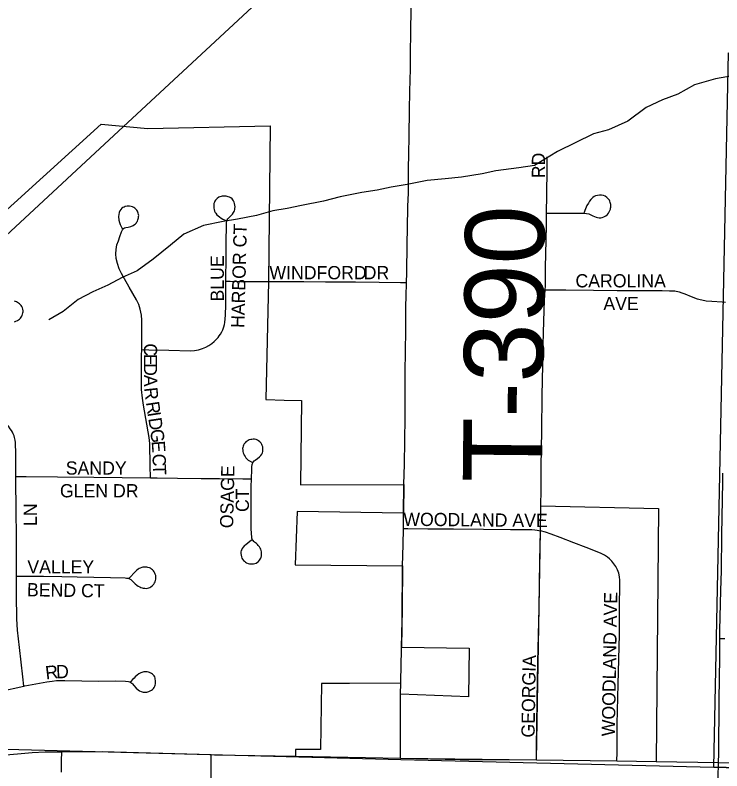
# Model space of a CAD drawing. Extents: x 1443599 to 1910620, y 1028088 to 1361369.
# Drawn here: x 1665572 to 1668244, y 1300594 to 1303454 of the extents above; entities that cross this region are included whole.
import ezdxf

# ---------------------------------------------------------------- set-up
doc = ezdxf.new("R2010")
doc.units = 0
for name, color, linetype in [('GM_X_City_Street', 7, 'Continuous'), ('GM_X_City_Street_Text', 7, 'Continuous'), ('GM_X_Corporation', 7, 'Continuous'), ('GM_X_Minor_River', 7, 'Continuous'), ('GM_X_Rail_Line', 7, 'Continuous'), ('GM_X_Section', 7, 'Continuous'), ('GM_X_State_Route', 7, 'Continuous'), ('GM_X_Township_Road', 7, 'Continuous'), ('GM_X_Township_Road_Text', 7, 'Continuous'), ('GM_X_Township_Subdivision', 7, 'Continuous'), ('GM_X_Township_Subdivision_Text', 7, 'Continuous')]:
    doc.layers.add(name, color=color, linetype=linetype)

msp = doc.modelspace()

# ---------------------------------------------------------------- linework, layer by layer
at = {"layer": 'GM_X_City_Street'}
for points in [[(1666368.8, 1302446.6), (1666368.8, 1302455.4), (1666369.5, 1302531), (1666369.3, 1302599.8), (1666370.5, 1302654.4), (1666371.1, 1302666.6), (1666372, 1302675.5), (1666373.6, 1302679.4), (1666376.2, 1302682.9), (1666381, 1302688.4), (1666387.3, 1302694.4), (1666393.6, 1302701), (1666397.9, 1302706.6), (1666399.6, 1302710.3), (1666400.9, 1302713.7), (1666402, 1302718.3), (1666402.9, 1302722.5), (1666403.3, 1302728.1), (1666402.9, 1302734.8), (1666401.6, 1302741.4), (1666399.8, 1302746.3), (1666397.5, 1302750.9), (1666395.3, 1302754.4), (1666391.8, 1302758.3), (1666387.4, 1302762), (1666382.9, 1302764.4), (1666377.5, 1302766.5), (1666370.1, 1302768.5), (1666365.1, 1302769.1), (1666358.6, 1302768.9), (1666355.1, 1302768.5), (1666350.2, 1302767.6), (1666345.9, 1302766.3), (1666341.6, 1302764.3), (1666336, 1302760.4), (1666333, 1302757.6), (1666329.6, 1302753.6), (1666327.3, 1302749.8), (1666325.4, 1302746), (1666323.5, 1302740.6), (1666322.5, 1302732.1), (1666323.2, 1302723.3), (1666324.3, 1302717.9), (1666326.2, 1302712), (1666328.4, 1302707.4), (1666331, 1302703.8), (1666334.9, 1302698.5), (1666339.2, 1302694), (1666344.2, 1302689.8), (1666350.6, 1302685.3), (1666357.3, 1302681.6), (1666369.1, 1302676.5)], [(1666050.4, 1302188.2), (1666051, 1302214.6), (1666050.8, 1302277), (1666051, 1302299.7), (1666049.3, 1302318.7), (1666045, 1302340.7), (1666039.1, 1302358.9), (1666031.1, 1302376.2), (1666002.8, 1302424.2), (1665973.8, 1302475.8), (1665965.4, 1302494.2), (1665958.9, 1302513.3), (1665954.4, 1302533.1), (1665952.9, 1302550.1), (1665953.8, 1302567.2), (1665956.8, 1302583.9), (1665962.2, 1302600.2), (1665967.6, 1302616.3), (1665973.7, 1302633.1), (1665977.4, 1302640.9), (1665981.4, 1302645.9), (1665985.8, 1302648.7), (1665989.9, 1302649.8), (1665999.5, 1302651.5), (1666009.9, 1302654.4), (1666017.6, 1302657.8), (1666023, 1302660.9), (1666027, 1302664.4), (1666030.3, 1302667.6), (1666032.5, 1302671.1), (1666034.3, 1302674.2), (1666035.9, 1302678.5), (1666037.3, 1302682.3), (1666038.3, 1302686.9), (1666038.8, 1302691.1), (1666039, 1302695.6), (1666038.3, 1302699.8), (1666037.4, 1302704.3), (1666036, 1302708.2), (1666034, 1302712.1), (1666031.8, 1302715.8), (1666028.8, 1302719.7), (1666024.4, 1302723.4), (1666020, 1302726.1), (1666015.1, 1302728.2), (1666010.5, 1302729.5), (1666003.6, 1302730.2), (1665999.7, 1302730.6), (1665995, 1302730.2), (1665987.6, 1302728.9), (1665983.8, 1302727.5), (1665979.4, 1302725.2), (1665975.8, 1302722.8), (1665971.2, 1302718.7), (1665967.7, 1302713.6), (1665965.1, 1302707.2), (1665963.6, 1302699.7), (1665963.1, 1302691.3), (1665964.3, 1302677.7), (1665966.5, 1302669.1), (1665969.3, 1302660.8), (1665977.3, 1302644.3)], [(1666050.4, 1302188.2), (1666076.7, 1302187.6), (1666152.8, 1302186), (1666234.8, 1302184), (1666250.4, 1302184.7), (1666265.6, 1302187.6), (1666280.1, 1302191.9), (1666293.3, 1302197.7), (1666304.5, 1302203.5), (1666315.4, 1302211.2), (1666324.1, 1302218.5), (1666333.1, 1302227), (1666339.1, 1302233.9), (1666343.6, 1302239.8), (1666348.1, 1302246.7), (1666353.3, 1302255.8), (1666356.8, 1302263.1), (1666361.3, 1302274.8), (1666363.5, 1302283.4), (1666364.8, 1302290), (1666366.3, 1302304), (1666367, 1302318), (1666368, 1302358), (1666368.8, 1302446.6)], [(1666368.8, 1302446.6), (1666385.1, 1302446.5), (1666423.4, 1302446.3), (1666465.7, 1302446), (1666501.4, 1302445.9), (1666530.2, 1302445.7)], [(1665568.9, 1302293.6), (1665574.6, 1302295.3), (1665581.1, 1302298.1), (1665584.4, 1302300.3), (1665588.7, 1302303.8), (1665592.2, 1302306.7), (1665594.8, 1302310.3), (1665597.4, 1302314), (1665598.9, 1302317.7), (1665600.2, 1302322), (1665601, 1302326.8), (1665601.6, 1302330.7), (1665601.7, 1302335.3), (1665601, 1302340.5), (1665599.5, 1302345.7), (1665597.1, 1302350.7), (1665594.1, 1302354.8), (1665591.7, 1302357.9), (1665588.3, 1302360.7), (1665584.5, 1302363.7), (1665581.2, 1302365.9), (1665576.9, 1302368.5), (1665572.8, 1302370.2), (1665568.9, 1302371.3)], [(1666083.4, 1301702.6), (1666082.6, 1301747.8), (1666081, 1301832.7), (1666078.5, 1301855.3), (1666057.3, 1301978), (1666053.1, 1302004.1), (1666050.1, 1302037), (1666049.2, 1302063.4), (1666049.1, 1302112.8), (1666049.9, 1302165.4), (1666050.4, 1302188.2)], [(1665574.6, 1301708.1), (1665574.4, 1301722), (1665574.2, 1301803.8), (1665573.5, 1301825), (1665573, 1301836.5), (1665571.7, 1301845.6), (1665570, 1301855), (1665567.8, 1301862.1), (1665564.5, 1301869.7), (1665561.6, 1301875.5), (1665557.6, 1301882.1), (1665553.2, 1301888.9), (1665546.9, 1301898), (1665539.3, 1301906.5), (1665497.3, 1301952.7), (1665468.5, 1301984), (1665422.9, 1302031.4), (1665362.9, 1302096.9), (1665337.5, 1302124.8)], [(1666465.5, 1301698.5), (1666466.5, 1301734.5), (1666466.8, 1301744.1), (1666468.3, 1301753.9), (1666469.5, 1301757.6), (1666472, 1301762.2), (1666475.8, 1301766.8), (1666479.8, 1301770.1), (1666488.5, 1301776.4), (1666495.8, 1301782.4), (1666501.2, 1301787.5), (1666504.3, 1301792.4), (1666506.6, 1301797.4), (1666507.8, 1301802.9), (1666508.4, 1301808.7), (1666508.4, 1301812.7), (1666507.8, 1301819.7), (1666506.4, 1301824.7), (1666504.8, 1301829.3), (1666501.6, 1301834.1), (1666497.5, 1301839.1), (1666492.3, 1301843.1), (1666488.2, 1301845.6), (1666483.5, 1301848), (1666477.4, 1301848.8), (1666471.8, 1301848.6), (1666466.9, 1301848.4), (1666462.4, 1301847.5), (1666457.3, 1301846.1), (1666453.3, 1301844.3), (1666448.5, 1301841.6), (1666444.6, 1301838.8), (1666441.1, 1301835.2), (1666438.1, 1301831.7), (1666435.6, 1301827.1), (1666433.5, 1301823), (1666432.6, 1301817.8), (1666432, 1301813.4), (1666432.2, 1301808.1), (1666433, 1301802.2), (1666434.4, 1301797.5), (1666436, 1301792.6), (1666437.9, 1301788.7), (1666441, 1301783.7), (1666444.2, 1301779.1), (1666449.5, 1301773.4), (1666453.1, 1301770.2), (1666460.5, 1301765.7), (1666469.6, 1301760.9)], [(1665574.6, 1301708.1), (1665613.6, 1301707.7), (1665731.8, 1301706.6), (1665869.5, 1301704.9), (1666083.4, 1301702.6)], [(1665576.8, 1301330.9), (1665577, 1301353.9), (1665576.4, 1301491.9), (1665576.1, 1301567.5), (1665574.6, 1301708.1)], [(1666083.4, 1301702.6), (1666108.3, 1301702.4), (1666185.8, 1301701.5), (1666274.6, 1301700.6), (1666344.2, 1301699.8), (1666433, 1301698.9), (1666465.5, 1301698.5)], [(1666467.7, 1301467.9), (1666459.1, 1301461.8), (1666451.3, 1301455.8), (1666443.5, 1301449.8), (1666439.3, 1301446.3), (1666433.6, 1301440.3), (1666430.8, 1301436.1), (1666428.4, 1301432), (1666426.9, 1301428), (1666425.6, 1301422.6), (1666425.2, 1301416.2), (1666425.9, 1301410.1), (1666427.3, 1301404.3), (1666429.1, 1301399.3), (1666431.5, 1301395.1), (1666434.9, 1301390.5), (1666438.6, 1301387), (1666442.3, 1301384.2), (1666447.2, 1301381.1), (1666452.4, 1301379), (1666457.4, 1301377.9), (1666462.3, 1301377.4), (1666468.1, 1301377.2), (1666472.7, 1301377.7), (1666478.5, 1301378.8), (1666482.9, 1301380.6), (1666488.1, 1301383.6), (1666492.1, 1301386.9), (1666495.7, 1301390.9), (1666498.6, 1301394.7), (1666500.4, 1301398.3), (1666501.7, 1301401.5), (1666502.9, 1301407.2), (1666503.8, 1301412.9), (1666503.9, 1301417.7), (1666503.4, 1301422.4), (1666502.2, 1301428.2), (1666500.6, 1301432.4), (1666498.3, 1301437.3), (1666495.3, 1301441.7), (1666491.3, 1301446.4), (1666487.6, 1301450.5), (1666483.8, 1301454.1), (1666477.3, 1301458.9), (1666474, 1301461.7), (1666471.2, 1301465.2), (1666469.5, 1301468.1), (1666468.1, 1301471.1), (1666467.2, 1301474), (1666466.3, 1301477.9), (1666465.4, 1301492), (1666464.1, 1301511.6), (1666464.1, 1301623.1), (1666464.7, 1301669.1), (1666465.5, 1301698.5)], [(1667847.3, 1300631.7), (1667847.5, 1300663.5), (1667848.3, 1300771.3), (1667852.4, 1300922.4), (1667857.1, 1301110), (1667857, 1301168.9), (1667857, 1301223.4), (1667857.9, 1301290.9), (1667857.6, 1301316.1), (1667856.3, 1301328.7), (1667853.8, 1301342.2), (1667849.7, 1301354.5), (1667843.4, 1301367.5), (1667835.8, 1301377.9), (1667827.6, 1301387.9), (1667818.8, 1301396.2), (1667811.6, 1301402.4), (1667800.3, 1301410), (1667785.1, 1301417.9), (1667730.9, 1301439), (1667684.8, 1301456.8), (1667632.6, 1301476.9), (1667599.1, 1301489.6), (1667577, 1301497.1), (1667558.4, 1301502.9)], [(1665576.8, 1301330.9), (1665614, 1301331.1), (1665679.6, 1301331.4), (1665748.5, 1301330.1), (1665805.9, 1301328.5), (1665931.8, 1301325.6), (1665987.9, 1301324), (1665993.1, 1301323.6), (1665999.2, 1301322.7), (1666004.4, 1301321.2), (1666008.7, 1301318.4), (1666012.4, 1301315.1), (1666018.3, 1301309.3), (1666026.1, 1301301.7), (1666032, 1301296.9), (1666037.4, 1301293), (1666043.2, 1301289.9), (1666047.4, 1301288), (1666052.3, 1301286.4), (1666056.5, 1301285.4), (1666062, 1301284.8), (1666067.4, 1301284.7), (1666071.8, 1301285.5), (1666076.7, 1301286.7), (1666081.1, 1301288.2), (1666085.4, 1301290.6), (1666089.5, 1301293.7), (1666093, 1301296.9), (1666096, 1301301), (1666098.9, 1301305.2), (1666100.8, 1301309.6), (1666102.6, 1301314.3), (1666103.4, 1301319.1), (1666104.1, 1301324.3), (1666103.9, 1301329.1), (1666103.2, 1301333.6), (1666101.7, 1301338.5), (1666100.1, 1301342.7), (1666097.4, 1301347.3), (1666095.2, 1301350.8), (1666091.7, 1301354.5), (1666087.8, 1301357.9), (1666083.1, 1301360.5), (1666079.5, 1301362.5), (1666074, 1301364.1), (1666069.5, 1301365.1), (1666064.3, 1301365.5), (1666060.2, 1301365.5), (1666054.5, 1301364.6), (1666050.6, 1301363.6), (1666045.1, 1301361.6), (1666041.3, 1301359.9), (1666036.5, 1301356.9), (1666032.4, 1301353.6), (1666027, 1301348.8), (1666002.7, 1301322.7)], [(1665604.3, 1300914.9), (1665600.4, 1300949.7), (1665588, 1301061.4), (1665581.1, 1301126.9), (1665578.4, 1301169.7), (1665576.4, 1301258.6), (1665576.8, 1301330.9)], [(1667030.2, 1300925.6), (1667030.6, 1300943.9), (1667031.4, 1300983), (1667033.1, 1301062.4)], [(1665604.3, 1300914.9), (1665607.9, 1300915.6), (1665691.8, 1300931.2), (1665711.5, 1300934.1), (1665727.9, 1300935.7), (1665742.7, 1300936.2), (1665759.6, 1300936.6), (1665888.8, 1300934), (1665949.9, 1300934.5), (1665989.5, 1300933.3), (1666001, 1300931.8), (1666005.9, 1300930.6), (1666009.6, 1300928.4), (1666013.3, 1300925.8), (1666015.6, 1300923.3), (1666021, 1300917), (1666029.4, 1300907), (1666037, 1300900.4), (1666042.2, 1300897), (1666047.8, 1300894.2), (1666052.2, 1300892.9), (1666056.1, 1300892.1), (1666060.6, 1300891.6), (1666064.6, 1300891.6), (1666069.5, 1300892.2), (1666073.1, 1300893.1), (1666077.8, 1300894.6), (1666082.6, 1300896.6), (1666086.9, 1300899.2), (1666091.3, 1300902.5), (1666095, 1300906.4), (1666097.6, 1300910), (1666100.1, 1300914.4), (1666101.7, 1300919), (1666102.5, 1300923.3), (1666103, 1300927.6), (1666102.9, 1300931), (1666102.8, 1300935.5), (1666101.9, 1300940.9), (1666100.8, 1300945.2), (1666099.4, 1300949.5), (1666096.9, 1300953.5), (1666094, 1300957.2), (1666091, 1300960), (1666087.3, 1300962.6), (1666084.9, 1300964.3), (1666080.2, 1300966.3), (1666076.3, 1300967.6), (1666071.5, 1300968.5), (1666067.1, 1300968.9), (1666061.9, 1300968.9), (1666058.4, 1300968.7), (1666054.1, 1300967.8), (1666050.6, 1300966.7), (1666046.5, 1300965), (1666040, 1300961.3), (1666033.5, 1300956.5), (1666025.9, 1300949.5), (1666021.7, 1300945.2), (1666017.2, 1300940.6), (1666008.3, 1300930.4)], [(1665431.8, 1300878.6), (1665511.6, 1300895), (1665604.3, 1300914.9)], [(1665746.8, 1300589.2), (1665747.4, 1300632), (1665747.8, 1300666.4)], [(1666435.4, 1300194.4), (1666426.5, 1300212.1), (1666397.9, 1300271.1), (1666371.8, 1300324.1), (1666332.5, 1300407.4), (1666321.6, 1300435.4), (1666317.2, 1300451.6), (1666313.7, 1300475), (1666311.6, 1300508.1), (1666311.8, 1300538), (1666312.9, 1300573.9), (1666313.1, 1300609.9), (1666313.2, 1300655.5)], [(1667780.6, 1299791.2), (1667814.4, 1299808.7), (1667896.8, 1299850.8), (1667942.2, 1299874), (1667986.9, 1299896.3), (1668051.2, 1299924.9), (1668083.9, 1299939.9), (1668128.8, 1299960.3), (1668166, 1299978.1), (1668182.5, 1299986.3), (1668195, 1299994.6), (1668205, 1300002.4), (1668211, 1300008.9), (1668214.5, 1300014.1), (1668218, 1300020.6), (1668220.1, 1300026.2), (1668222.7, 1300039.2), (1668224.5, 1300051.3), (1668226.6, 1300072.1), (1668226.2, 1300104.6), (1668227.8, 1300226.4), (1668228, 1300421.1), (1668227.8, 1300451.5), (1668231.5, 1300625.5)]]:
    msp.add_lwpolyline(points, dxfattribs=at)
at = {"layer": 'GM_X_Corporation'}
msp.add_lwpolyline([(1663455.3, 1300824.1), (1665896.9, 1303040.5), (1666073.1, 1303025.1), (1666535.7, 1303035.3), (1666530.2, 1302445.7), (1666519.8, 1301998.8), (1666589.4, 1301996.3), (1666654.6, 1301995.4), (1666650.3, 1301676.9), (1667041.6, 1301677.9), (1667039.9, 1301569.7), (1666638.1, 1301576.1), (1666630.4, 1301373.9), (1667036.9, 1301370.4), (1667035.4, 1301211.3), (1667033.1, 1301062.4), (1667288.4, 1301058.8), (1667286.3, 1300874.2), (1667029.3, 1300883.9), (1667030.2, 1300925.6), (1666835.5, 1300925.3), (1666730.8, 1300925.2), (1666726.3, 1300674.6), (1666631.6, 1300674.6), (1666632.3, 1300649.6), (1667029.1, 1300641.8), (1667543.3, 1300636), (1667558.4, 1301502.9), (1667560, 1301596.8), (1668004.8, 1301586.8), (1667995.2, 1300629.7), (1668231.5, 1300625.5), (1668709.9, 1300618.2)], dxfattribs=at)
at = {"layer": 'GM_X_Minor_River'}
msp.add_lwpolyline([(1668306.2, 1303227.6), (1668220.2, 1303212.6), (1668140.1, 1303189.6), (1668077.8, 1303154.3), (1668019.7, 1303133), (1667957.5, 1303103.7), (1667889, 1303052.4), (1667814.8, 1303019.3), (1667758.7, 1303004), (1667622.2, 1302937.5), (1667535.8, 1302884.5), (1667475.8, 1302875.2), (1667389.9, 1302864.3), (1667337.9, 1302852.9), (1667260, 1302839.9), (1667198, 1302834.6), (1667130.1, 1302827.5), (1667054.1, 1302812.4), (1666994.2, 1302803.1), (1666940.2, 1302791.8), (1666882.2, 1302782.5), (1666800.2, 1302765.5), (1666738.2, 1302750.2), (1666654.2, 1302733.2), (1666600.2, 1302721.9), (1666546.2, 1302712.6), (1666484.2, 1302695.3), (1666412.2, 1302682.2), (1666358.2, 1302672.8), (1666284.2, 1302657.7), (1666210, 1302624.6), (1666159.6, 1302583.1), (1666093.1, 1302529.8), (1666032.7, 1302486.5), (1665976.5, 1302461.1), (1665922.3, 1302431.8), (1665866.1, 1302406.4), (1665809.8, 1302377.1), (1665753.4, 1302331.7), (1665699.2, 1302300.3)], dxfattribs=at)
at = {"layer": 'GM_X_Rail_Line'}
msp.add_lwpolyline([(1662816.3, 1300093.3), (1662986, 1300250.7), (1663553.9, 1300777.6), (1665962.6, 1303015.1), (1667076.6, 1304049.8), (1667890.9, 1304806.6), (1670146.3, 1306896.4), (1673619.7, 1310124.8), (1673743.8, 1310238.6)], dxfattribs=at)
at = {"layer": 'GM_X_Section'}
for points in [[(1669610.1, 1303271.6), (1670932.1, 1303268.1), (1670886.1, 1300535.1), (1668213.5, 1300608.4), (1668269.5, 1303311.3)], [(1667029.9, 1300636.6), (1668213.5, 1300608.4), (1670886.1, 1300535.1), (1670832.3, 1295599), (1665442.5, 1295692.2), (1665502.2, 1298064.8), (1665538.3, 1300676.2)]]:
    msp.add_lwpolyline(points, close=True, dxfattribs=at)
at = {"layer": 'GM_X_State_Route'}
for points in [[(1664210.5, 1300053.6), (1664802.5, 1300340.1), (1664859, 1300368.7), (1664966.6, 1300423.1), (1665220.7, 1300544.1), (1665269.1, 1300566.7), (1665316.4, 1300588.4), (1665364.7, 1300608.5), (1665394.1, 1300619.8), (1665424.9, 1300630.6), (1665446, 1300636.9), (1665455.8, 1300639.9), (1665483.3, 1300646.3), (1665505.2, 1300650.1), (1665536.1, 1300654.3), (1665580.8, 1300658.5), (1665635.9, 1300663.6), (1665685.3, 1300666.2), (1665747.8, 1300666.4), (1665900.3, 1300666.8), (1666313.2, 1300655.5), (1666325.3, 1300655.2), (1666632.3, 1300649.6)], [(1666632.3, 1300649.6), (1667029.1, 1300641.8), (1667254.3, 1300637.3), (1667543.3, 1300636)], [(1667543.3, 1300636), (1667847.3, 1300631.7), (1667995.2, 1300629.6)], [(1667995.2, 1300629.6), (1668231.5, 1300625.5), (1668281.7, 1300624.6), (1668709.9, 1300618.2), (1668777.7, 1300617.2), (1669571.7, 1300601.2)]]:
    msp.add_lwpolyline(points, dxfattribs=at)
at = {"layer": 'GM_X_Township_Road'}
for points in [[(1667067.8, 1303369.6), (1667069.2, 1303498.2), (1667069.6, 1303623), (1667070.4, 1303700.9), (1667072.9, 1303787.2), (1667074, 1303835.8), (1667075.8, 1303907.8), (1667075.4, 1303948.8)], [(1667051.9, 1302442), (1667052.9, 1302478.8), (1667054.2, 1302588.2), (1667055.5, 1302647.7), (1667057.2, 1302729.4), (1667058.5, 1302780.6), (1667059.7, 1302874.9), (1667060.6, 1302926.1), (1667061.8, 1302996.5), (1667063.5, 1303093.8), (1667064.8, 1303165), (1667066.1, 1303250.6), (1667066.9, 1303327), (1667067.8, 1303369.6)], [(1667041.6, 1301677.9), (1667044.6, 1301754.7), (1667045, 1301842.9), (1667046.2, 1301931.1), (1667046.2, 1302015.3), (1667046.6, 1302087.5), (1667047.8, 1302196), (1667049.6, 1302246.8), (1667049.5, 1302352.3), (1667050.4, 1302388.4), (1667051.9, 1302442)], [(1668236.2, 1301094.1), (1668236.4, 1301126), (1668240.5, 1301276), (1668242.8, 1301350.5), (1668243.9, 1301486.8), (1668247.2, 1301688.3), (1668247.7, 1301720.4)], [(1667039.9, 1301569.7), (1667040.4, 1301601.9), (1667041.1, 1301644.9), (1667041.6, 1301677.9)], [(1667040.1, 1301510.9), (1667040.3, 1301522.4), (1667039.9, 1301569.7)], [(1667036.9, 1301370.4), (1667038.6, 1301449.4), (1667040.1, 1301510.9)], [(1667033.1, 1301062.4), (1667034.8, 1301162.8), (1667035.7, 1301240.9), (1667036.1, 1301299.1), (1667036.9, 1301370.4)], [(1668231.5, 1300625.5), (1668231.9, 1300660.2), (1668234.2, 1300862.7), (1668235.7, 1301023.7), (1668236.2, 1301094.1)], [(1667029.3, 1300883.9), (1667030.2, 1300925.6)], [(1667029.1, 1300641.8), (1667028.9, 1300680.2), (1667028.5, 1300783.2), (1667029.3, 1300883.9)]]:
    msp.add_lwpolyline(points, dxfattribs=at)
at = {"layer": 'GM_X_Township_Subdivision'}
for points in [[(1667580.9, 1302704.1), (1667581.9, 1302773.8), (1667583.3, 1302870.5), (1667584, 1302917.8)], [(1667580.9, 1302704.1), (1667600, 1302704), (1667636.5, 1302703.9), (1667682.6, 1302703.8), (1667717.8, 1302703.7), (1667732.1, 1302703.5), (1667740.6, 1302701.7), (1667746.3, 1302699.1), (1667755.7, 1302694.1), (1667762.1, 1302691.1), (1667768.1, 1302688.7), (1667774.1, 1302687.6), (1667780.4, 1302686.9), (1667785.9, 1302686.9), (1667791.1, 1302687.8), (1667797.2, 1302689.8), (1667804.7, 1302693.9), (1667811.2, 1302699.7), (1667815, 1302703.9), (1667818.4, 1302709.5), (1667821, 1302714.8), (1667822.4, 1302719.5), (1667823, 1302723.6), (1667823.6, 1302727.6), (1667823.9, 1302732.4), (1667823.6, 1302736.7), (1667823, 1302741.1), (1667821.9, 1302745.2), (1667820.2, 1302749.4), (1667818.6, 1302753), (1667815.8, 1302757.1), (1667813.2, 1302760.4), (1667809.3, 1302763.8), (1667802.6, 1302768), (1667796.3, 1302770.6), (1667788.7, 1302772.3), (1667781, 1302772.7), (1667773.2, 1302771.6), (1667766.3, 1302769.7), (1667761.2, 1302766.8), (1667756.7, 1302763.8), (1667753.3, 1302760.6), (1667749.1, 1302756), (1667744.1, 1302749.6), (1667739.2, 1302742.3), (1667733.9, 1302733), (1667728.5, 1302721.2), (1667722.2, 1302704.9)], [(1667575.6, 1302414.4), (1667576.6, 1302428.8), (1667577.7, 1302498.1), (1667579.4, 1302601.7), (1667580.3, 1302658.1), (1667580.9, 1302704.1)], [(1666530.2, 1302445.7), (1666594.7, 1302445.5), (1666663.7, 1302445.3), (1666745, 1302445.1), (1666858.3, 1302444), (1666948.2, 1302443.1), (1667029, 1302442.3), (1667051.9, 1302442)], [(1667560.1, 1301596.8), (1667560.3, 1301658.1), (1667560.6, 1301744.9), (1667563.1, 1301882), (1667565.1, 1302013.7), (1667566.8, 1302131), (1667568.3, 1302207.2), (1667570.5, 1302295.5), (1667572.8, 1302374.7), (1667575.6, 1302414.4)], [(1667575.6, 1302414.4), (1667599, 1302414.3), (1667654.3, 1302413.8), (1667758.5, 1302412.9), (1667847.6, 1302412.3), (1667922.7, 1302411.6), (1667973.7, 1302411.2), (1668018.7, 1302412.1), (1668046.5, 1302410.8), (1668065.6, 1302409.9), (1668082.6, 1302406.9), (1668092.5, 1302403.4), (1668103.4, 1302399.1), (1668127.8, 1302388.5), (1668150.7, 1302380.4), (1668167.7, 1302376.1), (1668185, 1302373.1), (1668205.5, 1302371.3), (1668244.6, 1302368.3), (1668257.9, 1302367.2)], [(1667558.4, 1301502.9), (1667560.1, 1301596.8)], [(1667040.1, 1301510.9), (1667056.9, 1301510.7), (1667131.8, 1301510.2), (1667229.4, 1301509.4), (1667342.6, 1301508.5), (1667445.4, 1301507.7), (1667525.3, 1301507), (1667536.4, 1301506.4), (1667545.7, 1301505.3), (1667558.4, 1301502.9)], [(1667543.3, 1300636), (1667543, 1300692.9), (1667544.2, 1300761.6), (1667546, 1300864.1), (1667548.1, 1301005.2), (1667552.8, 1301209.4), (1667555.9, 1301389.1), (1667558.4, 1301502.9)], [(1668255.8, 1301093.7), (1668236.2, 1301094.1)]]:
    msp.add_lwpolyline(points, dxfattribs=at)

# ---------------------------------------------------------------- texts
at = {"layer": 'GM_X_City_Street_Text'}
for s, rotation, p in [('HARBOR CT', 88.5268, (1666438.1, 1302269.5)), ('BLUE', 90, (1666361, 1302370)), ('C', 270.0729, (1666058.6, 1302211.6)), ('E', 270.0705, (1666058.7, 1302172)), ('D', 270.0656, (1666058.7, 1302136.8)), ('A', 270.4995, (1666058.8, 1302092.4)), ('R', 276.1257, (1666059.5, 1302043)), ('R', 278.5853, (1666065.9, 1301988.2)), ('I', 278.6057, (1666071.8, 1301949.1)), ('D', 278.6038, (1666075.1, 1301927.3)), ('G', 278.025, (1666081.7, 1301883.9)), ('E', 274.1012, (1666087.7, 1301841.3)), ('C', 271.9917, (1666090.8, 1301793.4)), ('SANDY', 0, (1665763.2, 1301715)), ('T', 272.0022, (1666092.1, 1301753.9)), ('OSAGE', 88.7805, (1666396.2, 1301511.9)), ('GLEN DR', 0, (1665741.2, 1301629)), ('CT', 90, (1666455.8, 1301573.6)), ('LN', 90, (1665654.1, 1301520.8)), ('VALLEY', 0, (1665618, 1301341)), ('BEND CT', 359.024, (1665616.3, 1301255)), ('WOODLAND AVE', 89.0118, (1667839.4, 1300724.7)), ('R', 6.5949, (1665688.8, 1300940)), ('D', 0.6995, (1665726.8, 1300944.5))]:
    msp.add_text(s, height=50, rotation=rotation, dxfattribs=at).set_placement(p)
at = {"layer": 'GM_X_Township_Road_Text'}
msp.add_text('T-390', height=300, rotation=89.4424, dxfattribs=at).set_placement((1667564.3, 1301684.3))
at = {"layer": 'GM_X_Township_Subdivision_Text'}
for s, rotation, p in [('RD', 90, (1667575.4, 1302836.4)), ('WINDFORD', 0, (1666533.2, 1302454.2)), ('DR', 0, (1666889.6, 1302454.2)), ('CAROLINA', 0, (1667690.4, 1302423.4)), ('AVE', 0, (1667796, 1302337.4)), ('WOODLAND AVE', 359.5019, (1667039.3, 1301521.4)), ('GEORGIA', 89.0901, (1667535.8, 1300719.8))]:
    msp.add_text(s, height=50, rotation=rotation, dxfattribs=at).set_placement(p)

doc.saveas('drawing.dxf')
